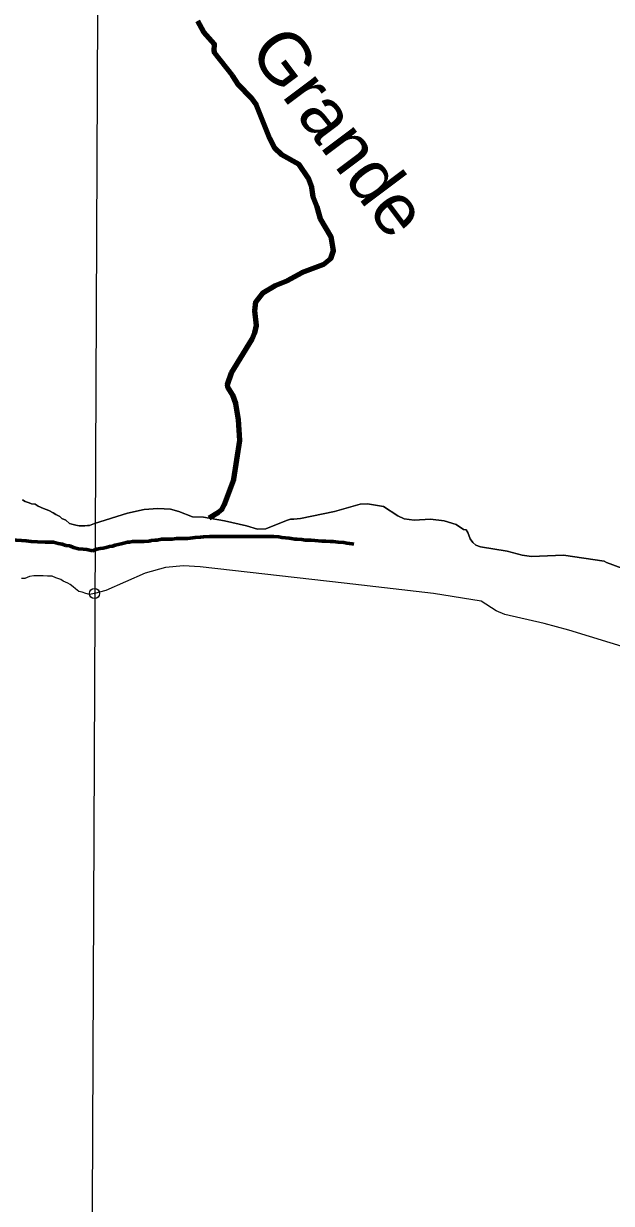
# Model space of a CAD drawing. Extents: x -1643653 to 4543381, y 1624270 to 13878484.
# Drawn here: x 663836 to 669599, y 8915829 to 8927410 of the extents above; entities that cross this region are included whole.
import ezdxf

# ---------------------------------------------------------------- set-up
doc = ezdxf.new("R2010")
doc.units = 0
doc.header["$LTSCALE"] = 200
doc.header["$PDMODE"] = 32
doc.header["$PDSIZE"] = 100
doc.linetypes.add('LONG_DASH_SHORT_DASH', pattern=[9.9, 6, -1.2, 1.5, -1.2])
for name, color, linetype, lineweight in [('1', 7, 'Continuous', 13), ('23', 7, 'Continuous', 13), ('24', 7, 'Continuous', 25), ('25', 7, 'Continuous', 13), ('53', 7, 'Continuous', 106), ('60', 7, 'Continuous', 13), ('7', 7, 'LONG_DASH_SHORT_DASH', 60)]:
    doc.layers.add(name, color=color, linetype=linetype, lineweight=lineweight)
doc.layers.add('49', color=7, linetype='Continuous')

msp = doc.modelspace()

# ---------------------------------------------------------------- linework, layer by layer
at = {"layer": '1'}
msp.add_lwpolyline([(664968.2, 9023436.8), (664657.1, 8949509), (664397.1, 8890880.2)], dxfattribs=at)
at = {"layer": '23'}
for points in [[(664531.1, 8922504.7), (664481.5, 8922483.2), (664461.5, 8922483.3), (664436.4, 8922481), (664416.4, 8922481.1), (664381.4, 8922481.4), (664348.9, 8922486.6), (664309, 8922496.9), (664286.5, 8922504.5), (664249.2, 8922534.8), (664211.9, 8922552.6), (664192, 8922572.8), (664152.1, 8922590.5), (664127.3, 8922608.2), (664084.9, 8922631), (664032.5, 8922648.9), (663977.7, 8922674.3), (663950.3, 8922692), (663912.8, 8922697.3), (663890.4, 8922704.9), (663850.5, 8922720.2), (663825.6, 8922735.4)], [(664531.1, 8922504.7), (664481.5, 8922483.2), (664461.5, 8922483.3), (664436.4, 8922481), (664416.4, 8922481.1), (664381.4, 8922481.4), (664348.9, 8922486.6), (664309, 8922496.9), (664286.5, 8922504.5), (664249.2, 8922534.8), (664211.9, 8922552.6), (664192, 8922572.8), (664152.1, 8922590.5), (664127.3, 8922608.2), (664084.9, 8922631), (664032.5, 8922648.9), (663977.7, 8922674.3), (663950.3, 8922692), (663912.8, 8922697.3), (663890.4, 8922704.9), (663850.5, 8922720.2), (663825.6, 8922735.4)], [(669530, 8922132.2), (669130.5, 8922192.7), (668817.5, 8922180.4), (668724.7, 8922190.8), (668576.3, 8922231.4), (668317.3, 8922273.5), (668270.3, 8922290.6), (668240.8, 8922316.8), (668215.8, 8922353.1), (668193.4, 8922414.2), (668175.3, 8922440.9), (668149.9, 8922444.5), (668076.2, 8922494.1), (667960.2, 8922528.3), (667827.1, 8922544.8), (667666.3, 8922536.7), (667567.9, 8922550.4), (667507, 8922579.6), (667366, 8922668.8), (667207.8, 8922696.8), (667134.9, 8922692.2), (666883.2, 8922619.3), (666551.6, 8922551.4), (666486.4, 8922546.2), (666451.7, 8922544.9), (666414.1, 8922533.6), (666212.6, 8922450.2), (666128.1, 8922448.4), (666021.2, 8922480.8), (665805.3, 8922529), (665807.2, 8922530.5), (665805.3, 8922529), (665600, 8922565.9), (665492.3, 8922568.3), (665359.5, 8922619.8), (665276.6, 8922642.6), (665151.9, 8922649.8), (665018.2, 8922640.1), (664855.7, 8922606.1), (664531.1, 8922504.7)], [(669530, 8922132.2), (669130.5, 8922192.7), (668817.5, 8922180.4), (668724.7, 8922190.8), (668576.3, 8922231.4), (668317.3, 8922273.5), (668270.3, 8922290.6), (668240.8, 8922316.8), (668215.8, 8922353.1), (668193.4, 8922414.2), (668175.3, 8922440.9), (668149.9, 8922444.5), (668076.2, 8922494.1), (667960.2, 8922528.3), (667827.1, 8922544.8), (667666.3, 8922536.7), (667567.9, 8922550.4), (667507, 8922579.6), (667366, 8922668.8), (667207.8, 8922696.8), (667134.9, 8922692.2), (666883.2, 8922619.3), (666551.6, 8922551.4), (666486.4, 8922546.2), (666451.7, 8922544.9), (666414.1, 8922533.6), (666212.6, 8922450.2), (666128.1, 8922448.4), (666021.2, 8922480.8), (665805.3, 8922529), (665807.2, 8922530.5), (665805.3, 8922529), (665600, 8922565.9), (665492.3, 8922568.3), (665359.5, 8922619.8), (665276.6, 8922642.6), (665151.9, 8922649.8), (665018.2, 8922640.1), (664855.7, 8922606.1), (664531.1, 8922504.7)], [(669703.5, 8922065.4), (669551.5, 8922120.6), (669530, 8922132.2)], [(669703.5, 8922065.4), (669551.5, 8922120.6), (669530, 8922132.2)]]:
    msp.add_lwpolyline(points, dxfattribs=at)
at = {"layer": '24'}
msp.add_line((666737.2, 8925710.7), (666737.9, 8925710.1), dxfattribs=at)
for points in [[(665884.6, 8926902.1), (665710.7, 8927118.6), (665703.5, 8927141.6), (665707.3, 8927207.3), (665604.7, 8927327.2), (665543.5, 8927435.1)], [(665654.1, 8922558.1), (665747.4, 8922613.4), (665782.6, 8922644.9), (665804.2, 8922685), (665898.2, 8922937), (665956.6, 8923316.8), (665944.3, 8923521), (665915.9, 8923680.3), (665887.1, 8923762.6), (665837.8, 8923840.4), (665834.9, 8923868.6), (665876, 8923981.1), (666075.9, 8924311.2), (666104.4, 8924374.8), (666118.2, 8924447.8), (666103.2, 8924589.1), (666111.8, 8924680), (666180.2, 8924767.7), (666303.3, 8924840.7), (666423.2, 8924888.8), (666567, 8924965.4), (666778.1, 8925046.5), (666849.4, 8925104.6), (666875.5, 8925182.5), (666852.3, 8925317.2), (666747.4, 8925494.9), (666714.9, 8925611.2), (666674, 8925709.5), (666660.9, 8925800.8), (666626.8, 8925897.6), (666539.3, 8926027.5), (666367.3, 8926123.4), (666298.2, 8926188.4), (666251.5, 8926283.4), (666120.6, 8926610.3), (666067.4, 8926681.3), (665942.6, 8926807.9), (665884.6, 8926902.1)], [(665804.2, 8922685), (665782.6, 8922644.9), (665747.4, 8922613.4), (665654.1, 8922558.1)]]:
    msp.add_lwpolyline(points, dxfattribs=at)
msp.add_point((664531.1, 8921815.4), dxfattribs=at)
at = {"layer": '25'}
for points in [[(663825.6, 8922735.4), (663850.5, 8922720.2), (663890.4, 8922704.9), (663912.8, 8922697.3), (663950.3, 8922692), (663977.7, 8922674.3), (664032.5, 8922648.9), (664084.9, 8922631), (664127.3, 8922608.2), (664152.1, 8922590.5), (664192, 8922572.8), (664211.9, 8922552.6), (664249.2, 8922534.8), (664286.5, 8922504.5), (664309, 8922496.9), (664348.9, 8922486.6), (664381.4, 8922481.4), (664416.4, 8922481.1), (664436.4, 8922481), (664461.5, 8922483.3), (664481.5, 8922483.2), (664531.1, 8922504.7), (664855.7, 8922606.1), (665018.2, 8922640.1), (665151.9, 8922649.8), (665276.6, 8922642.6), (665359.5, 8922619.8)], [(665807.2, 8922530.5), (665805.3, 8922529), (666021.2, 8922480.8), (666128.1, 8922448.4), (666212.6, 8922450.2), (666414.1, 8922533.6), (666451.7, 8922544.9), (666486.4, 8922546.2), (666551.6, 8922551.4), (666883.2, 8922619.3), (667134.9, 8922692.2), (667207.8, 8922696.8), (667366, 8922668.8), (667507, 8922579.6), (667567.9, 8922550.4), (667666.3, 8922536.7), (667827.1, 8922544.8), (667960.2, 8922528.3), (668076.2, 8922494.1), (668149.9, 8922444.5), (668175.3, 8922440.9), (668193.4, 8922414.2), (668215.8, 8922353.1), (668240.8, 8922316.8), (668270.3, 8922290.6), (668317.3, 8922273.5), (668576.3, 8922231.4), (668724.7, 8922190.8), (668817.5, 8922180.4), (669130.5, 8922192.7), (669530, 8922132.2)], [(665359.5, 8922619.8), (665492.3, 8922568.3), (665600, 8922565.9), (665805.3, 8922529)], [(669530, 8922132.2), (669551.5, 8922120.6), (669703.5, 8922065.4)], [(664531.1, 8921815.4), (664483.8, 8921807.2), (664446.4, 8921815), (664411.5, 8921827.8), (664379, 8921835.5), (664344.2, 8921863.2), (664321.8, 8921880.9), (664292, 8921903.7), (664269.6, 8921918.8), (664224.7, 8921936.6), (664202.3, 8921954.3), (664152.4, 8921969.7), (664117.5, 8921984.9), (664070, 8921987.7), (664027.5, 8921988), (663982.5, 8921988.3), (663937.5, 8921988.6), (663892.4, 8921983.9), (663849.7, 8921964.2), (663814.7, 8921964.4)], [(670613, 8921062.4), (670594.6, 8921075.1), (670505.7, 8921092.1), (670378.9, 8921097.7), (670172.5, 8921136.1), (669790.2, 8921268), (669181.6, 8921455.5), (668940.4, 8921522.2), (668553.3, 8921609.1), (668470.6, 8921646), (668322.8, 8921739.3), (667855.1, 8921816.8), (666980.9, 8921915.9), (665565.9, 8922078.1), (665402.5, 8922087.8), (665227.8, 8922071.5), (665027.5, 8922015.6), (664640.9, 8921845.5), (664531.1, 8921815.4)]]:
    msp.add_lwpolyline(points, dxfattribs=at)
msp.add_point((664531.1, 8921815.4), dxfattribs=at)
at = {"layer": '53'}
for points in [[(665884.6, 8926902.1), (665710.7, 8927118.6), (665703.5, 8927141.6), (665707.3, 8927207.3), (665604.7, 8927327.2), (665543.5, 8927435.1)], [(665654.1, 8922558.1), (665747.4, 8922613.4), (665782.6, 8922644.9), (665804.2, 8922685), (665898.2, 8922937), (665956.6, 8923316.8), (665944.3, 8923521), (665915.9, 8923680.3), (665887.1, 8923762.6), (665837.8, 8923840.4), (665834.9, 8923868.6), (665876, 8923981.1), (666075.9, 8924311.2), (666104.4, 8924374.8), (666118.2, 8924447.8), (666103.2, 8924589.1), (666111.8, 8924680), (666180.2, 8924767.7), (666303.3, 8924840.7), (666423.2, 8924888.8), (666567, 8924965.4), (666778.1, 8925046.5), (666849.4, 8925104.6), (666875.5, 8925182.5), (666852.3, 8925317.2), (666747.4, 8925494.9), (666714.9, 8925611.2), (666674, 8925709.5), (666660.9, 8925800.8), (666626.8, 8925897.6), (666539.3, 8926027.5), (666367.3, 8926123.4), (666298.2, 8926188.4), (666251.5, 8926283.4), (666120.6, 8926610.3), (666067.4, 8926681.3), (665942.6, 8926807.9), (665884.6, 8926902.1)]]:
    msp.add_lwpolyline(points, dxfattribs=at)
at = {"layer": '60', "lineweight": 25}
msp.add_spline([(814781, 9009175.5), (814787.2, 9009173.4), (814796.9, 9009173.4), (814799.4, 9009172.4), (814805.1, 9009174.5), (814805.6, 9009176.5), (814811.7, 9009179.5), (814811.7, 9009179.5), (814801.5, 9009181), (814790.7, 9009181.5), (814784.1, 9009183.1), (814777.4, 9009185.1), (814778.4, 9009175.5)], degree=3, dxfattribs=at)
at = {"layer": '7'}
for points in [[(664555.3, 8922251.1), (664510.5, 8922233.7), (664455.6, 8922249), (664420.6, 8922251.7), (664375.7, 8922254.4), (664325.7, 8922267.2), (664288.3, 8922282.4), (664250.9, 8922287.6), (664213.5, 8922300.3), (664176, 8922305.6), (664128.6, 8922318.3), (664086.1, 8922318.5), (664048.6, 8922321.2), (663973.6, 8922324.1), (663908.6, 8922327), (663861.2, 8922332.2), (663816.2, 8922335), (663763.7, 8922340.3), (663706.2, 8922345.6)], [(666977.6, 8922317.6), (666919.1, 8922320.2), (666870.8, 8922327.8), (666842.8, 8922327.8), (666799.5, 8922330.4), (666761.3, 8922330.4), (666692.6, 8922335.5), (666657, 8922338), (666595.9, 8922340.6), (666565.4, 8922345.7), (666519.6, 8922348.3), (666496.7, 8922348.3), (666461.1, 8922355.9), (666440.7, 8922358.5), (666405.1, 8922361), (666366.9, 8922366.2), (666338.9, 8922371.3), (666290.6, 8922376.4), (666227, 8922376.4), (666168.5, 8922376.4), (666140.5, 8922376.4), (666092.1, 8922376.4), (666061.6, 8922376.4), (665980.2, 8922376.4), (665944.5, 8922376.4), (665886, 8922376.4), (665855.5, 8922376.4), (665799.5, 8922376.4), (665769, 8922376.4), (665697.7, 8922376.4), (665659.6, 8922376.4), (665601, 8922371.2), (665570.5, 8922368.7), (665519.6, 8922366.1), (665494.2, 8922361), (665443.3, 8922355.9), (665400, 8922355.9), (665377.1, 8922355.9), (665333.9, 8922355.9), (665293.2, 8922350.8), (665244.8, 8922350.8), (665188.8, 8922348.2), (665145.6, 8922340.6), (665122.7, 8922338), (665087.1, 8922335.5), (665066.7, 8922330.3), (665018.4, 8922327.8), (664987.8, 8922327.8), (664962.4, 8922327.8), (664934.4, 8922327.8), (664903.9, 8922327.8), (664875.9, 8922320.1), (664855.5, 8922320.1), (664819.9, 8922309.9), (664791.9, 8922304.8), (664763.9, 8922297.1), (664733.4, 8922289.4), (664708, 8922281.8), (664677.4, 8922276.7), (664646.9, 8922269), (664616.4, 8922261.3), (664585.8, 8922256.2), (664555.3, 8922251.1), (664555.3, 8922251.1), (664555.3, 8922251.1)], [(667073.5, 8922301.6), (667059.1, 8922304.8), (667005.6, 8922309.9), (666977.6, 8922317.6)]]:
    msp.add_lwpolyline(points, dxfattribs=at)

# ---------------------------------------------------------------- texts
at = {"layer": '49', "width": 1.05}
msp.add_text('Grande', height=500, rotation=306.886, dxfattribs=at).set_placement((666032.2, 8927138.1))

doc.saveas('drawing.dxf')
